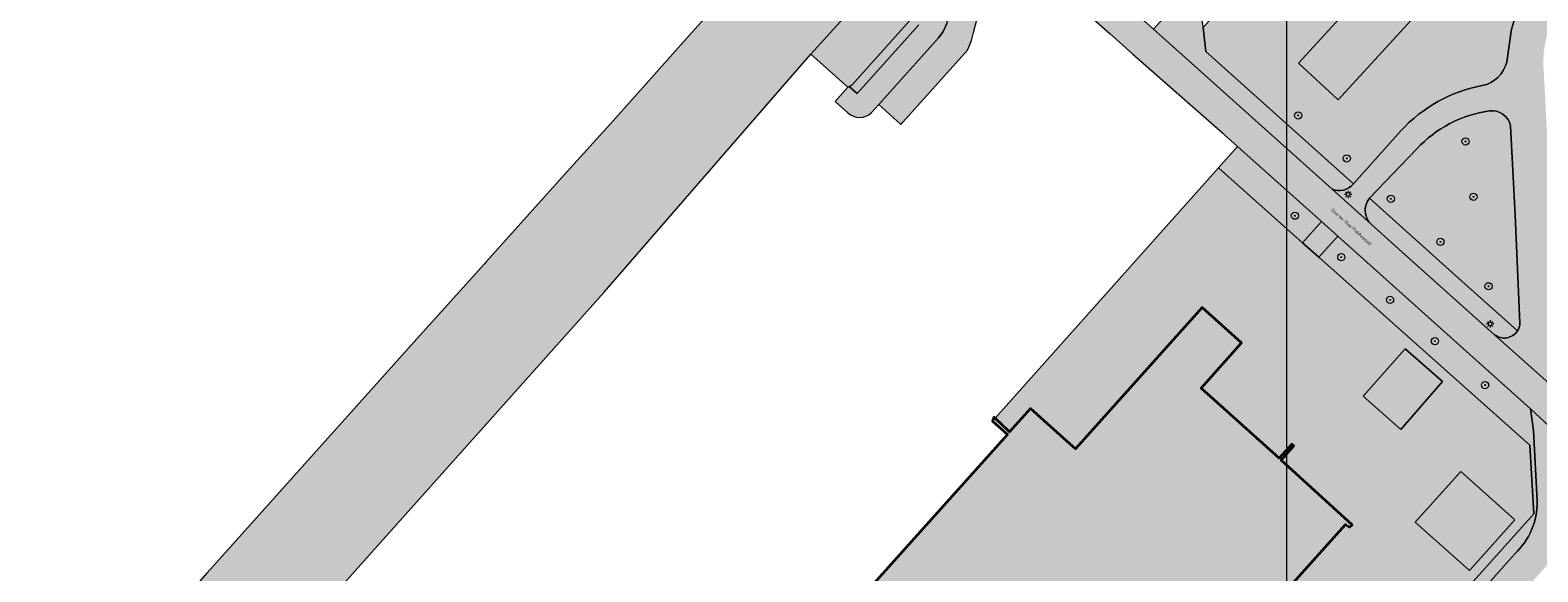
# Model space of a CAD drawing. Extents: x 101956 to 105180, y 476926 to 481317.
# Tile 579 of 649: x 103884 to 104053, y 480545 to 480605. Entities that reach past the tile are written whole.
import ezdxf
from ezdxf.enums import TextEntityAlignment as Align

# ---------------------------------------------------------------- set-up
doc = ezdxf.new("R2010")
doc.units = 0
doc.header["$LTSCALE"] = 0.5
for name, color, linetype, lineweight in [('B-WE-GR-BEPLANTING_CULTUUR_HEESTERS-GV', 90, 'Continuous', 18), ('B-WE-GR-BOOM-S', 90, 'Continuous', 25), ('B-WE-IE-TERREINAFSCHEIDING_KUNSTMATIG_HEKWERK-G', 20, 'IE-TERREINAFSCHEIDING-KUNSTMATIG', 18), ('B-WE-KL-ET_LS_OV_LICHTMAST-S', 190, 'Continuous', 25), ('B-WE-OG-BEBOUWING-GV', 7, 'Continuous', 35), ('B-WE-OG-TERREIN_CULTUURSCHEIDING-GV', 7, 'Continuous', 18), ('B-WE-OG-TERREIN_ERF-GV', 7, 'Continuous', 18), ('B-WE-OG-TOPOGRAFIE-T18', 10, 'Continuous', 18), ('B-WE-OG-WATER_KANAAL-GV', 120, 'Continuous', 18), ('B-WE-OG-WATER_SLOOT-GV', 120, 'Continuous', 18), ('B-WE-VH-VERHARDING_ASFALT-GV', 252, 'Continuous', 18), ('B-WE-VH-VERHARDING_OPEN-GV', 252, 'Continuous', 18), ('B-WE-VH-VERHARDING_TEGEL-GV', 252, 'Continuous', 18)]:
    doc.layers.add(name, color=color, linetype=linetype, lineweight=lineweight)
for name, color, linetype, lineweight, true_color in [('B-WE-GR-BEPLANTING_CULTUUR_HEESTERS-V', 7, 'Continuous', 18, 0xa5a552), ('B-WE-OG-BEBOUWING-V', 7, 'Continuous', 18, 0xdc7869), ('B-WE-OG-TERREIN_CULTUURSCHEIDING-V', 7, 'Continuous', 18, 0x28c846), ('B-WE-OG-TERREIN_ERF-V', 7, 'Continuous', 18, 0x28c846), ('B-WE-OG-WATER_KANAAL-V', 7, 'Continuous', 18, 0xafcde1), ('B-WE-OG-WATER_SLOOT-V', 7, 'Continuous', 18, 0xafcde1), ('B-WE-VH-VERHARDING_ASFALT-V', 7, 'Continuous', 18, 0xcdcdcd), ('B-WE-VH-VERHARDING_OPEN-V', 7, 'Continuous', 18, 0xd7aa8c), ('B-WE-VH-VERHARDING_TEGEL-V', 7, 'Continuous', 18, 0xcdcdcd)]:
    doc.layers.add(name, color=color, linetype=linetype, lineweight=lineweight, true_color=true_color)
doc.layers.add('X-XX-AL-HULPLIJN-G', color=7, linetype='Continuous', lineweight=18, plot=False)
doc.styles.add('NLCS-ISO-M200-T18', font='NLCS-ISO.ttf', dxfattribs={"height": 0.36})
doc.linetypes.add('IE-TERREINAFSCHEIDING-KUNSTMATIG', pattern='A,4,[82,NLCS.SHX,S=0.75,R=90,X=0,Y=0],4,-2', length=10)

# ---------------------------------------------------------------- blocks, each defined once
blk = doc.blocks.new('SKL-ET_OV_LICHTMAST-SO')
at = {"color": 0, "linetype": 'ByBlock', "lineweight": 18}
for points in [[(-1.25, 0), (-2, 0)], [(-1.41421356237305, 1.414213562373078), (-0.8838834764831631, 0.8838834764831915)], [(0, 2), (0, 1.25)], [(0.88388347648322, 0.8838834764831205), (1.414213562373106, 1.414213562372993)], [(2, 0), (1.25, 0)], [(-1.414213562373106, -1.414213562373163), (-0.8838834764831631, -0.88388347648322)], [(0, -1.25), (0, -2)], [(0.8838834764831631, -0.8838834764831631), (1.414213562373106, -1.414213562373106)]]:
    blk.add_lwpolyline(points, dxfattribs=at)
blk.add_circle((0, 0), 1, dxfattribs=at)
blk = doc.blocks.new('SGR-BOOM_01-SO')
at = {"linetype": 'ByBlock', "lineweight": 18}
h = blk.add_hatch(color=0, dxfattribs=at)
h.dxf.hatch_style = 1
edge = h.paths.add_edge_path()
edge.add_arc((0, 0), 0.25, 0, 360)
at = {"color": 0, "linetype": 'ByBlock', "lineweight": 18}
for radius in [2, 0.25]:
    blk.add_circle((0, 0), radius, dxfattribs=at)

msp = doc.modelspace()

# ---------------------------------------------------------------- hatches: boundary and pattern name
at = {"layer": 'B-WE-GR-BEPLANTING_CULTUUR_HEESTERS-V'}
msp.add_hatch(color=256, dxfattribs=at).paths.add_polyline_path([(104030.244, 480597.597), (104051.456, 480620.737), (104047.033, 480624.792), (104025.821, 480601.651)])
at = {"layer": 'B-WE-OG-BEBOUWING-V'}
msp.add_hatch(color=256, dxfattribs=at).paths.add_polyline_path([(104000, 480559.553), (103995.951, 480563.19), (103993.604, 480560.605), (103991.987, 480562.117), (103991.851, 480562.244), (103991.7, 480561.795), (103993.36, 480560.305), (103972.925, 480537.546), (103998.066, 480514.985), (104000, 480517.142), (104018.573, 480537.859), (104020.27, 480536.232), (104020.462, 480536.456), (104018.72, 480538.093), (104020.658, 480540.174), (104022.418, 480538.608), (104022.666, 480538.896), (104021.667, 480539.807), (104031.05, 480550.268), (104031.492, 480549.966), (104031.786, 480550.235), (104023.895, 480557.437), (104025.309, 480559.042), (104025.073, 480559.235), (104023.656, 480557.647), (104014.965, 480565.457), (104019.476, 480570.51), (104015.063, 480574.449), (104000.969, 480558.682)])
at = {"layer": 'B-WE-OG-TERREIN_CULTUURSCHEIDING-V'}
for points in [[(104121.451, 480759.646), (104120.323, 480760.591), (104120.481, 480759.974), (104003.373, 480629.67), (104002.504, 480628.956), (104002.162, 480628.711), (104001.81, 480628.486), (104000.059, 480627.575), (103999.463, 480627.266), (103998.671, 480626.827), (103997.917, 480626.324), (103997.279, 480625.821), (103996.679, 480625.269), (103986.047, 480613.456), (103985.548, 480612.849), (103985.134, 480612.181), (103984.925, 480611.745), (103984.752, 480611.292), (103984.348, 480610.094), (103984.145, 480609.491), (103983.717, 480608.325), (103983.12, 480607.239), (103982.766, 480606.741), (103976.011, 480599.225), (103975.707, 480599.054), (103976.598, 480598.276), (103983.479, 480605.942), (103983.834, 480606.44), (103984.43, 480607.526), (103984.858, 480608.692), (103985.062, 480609.295), (103985.465, 480610.493), (103985.638, 480610.945), (103985.847, 480611.382), (103986.262, 480612.05), (103986.76, 480612.657), (103997.392, 480624.47), (103997.993, 480625.022), (103998.631, 480625.525), (103999.384, 480626.028), (104000.176, 480626.467), (104000.772, 480626.776), (104002.523, 480627.686), (104002.875, 480627.912), (104003.218, 480628.157), (104003.778, 480628.618), (104004.228, 480629.057)], [(104019.029, 480592.396), (104016.901, 480590.013), (104026.269, 480581.667), (104028.378, 480584.018)]]:
    msp.add_hatch(color=256, dxfattribs=at).paths.add_polyline_path(points)
h = msp.add_hatch(color=256, dxfattribs=at)
edge = h.paths.add_edge_path()
edge.add_line((104194.77, 480708.177), (104185.592, 480716.103))
edge.add_line((104185.592, 480716.103), (104177.049, 480706.739))
edge.add_line((104177.049, 480706.739), (104174.823, 480704.302))
edge.add_line((104174.823, 480704.302), (104174.233, 480704.841))
edge.add_line((104174.233, 480704.841), (104176.458, 480707.278))
edge.add_line((104176.458, 480707.278), (104173.463, 480709.956))
edge.add_line((104173.463, 480709.956), (104137.47, 480670.542))
edge.add_line((104137.47, 480670.542), (104128.283, 480660.297))
edge.add_line((104128.283, 480660.297), (104100.075, 480685.592))
edge.add_line((104100.075, 480685.592), (104104.895, 480690.967))
edge.add_line((104104.895, 480690.967), (104104.58, 480691.25))
edge.add_line((104104.58, 480691.25), (104099.885, 480695.47))
edge.add_line((104099.885, 480695.47), (104101.196, 480696.927))
edge.add_line((104101.196, 480696.927), (104098.566, 480699.291))
edge.add_line((104098.566, 480699.291), (104092.126, 480691.986))
edge.add_line((104092.126, 480691.986), (104037.816, 480630.863))
edge.add_line((104037.816, 480630.863), (104038.529, 480630.208))
edge.add_line((104038.529, 480630.208), (104031.807, 480622.644))
edge.add_line((104031.807, 480622.644), (104030.953, 480623.408))
edge.add_line((104030.953, 480623.408), (104028.565, 480620.761))
edge.add_line((104028.565, 480620.761), (104028.662, 480620.671))
edge.add_line((104028.662, 480620.671), (104015.179, 480605.637))
edge.add_line((104015.179, 480605.637), (104015.494, 480602.959))
edge.add_line((104015.494, 480602.959), (104031.94, 480588.218))
edge.add_line((104031.94, 480588.218), (104037.239, 480594.135))
edge.add_arc((104049.3092593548, 480583.0793710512), 16.36820369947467, 100.54767678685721, 137.5121967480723, ccw=False)
edge.add_arc((104045.6042085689, 480602.6310065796), 3.531859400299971, 281.5770225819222, 346.1241490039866)
edge.add_line((104049.033, 480601.784), (104049.537, 480605.223))
edge.add_arc((104062.8152067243, 480602.3224220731), 13.59132539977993, 142.8091309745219, 167.6775083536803, ccw=False)
edge.add_line((104051.988, 480610.538), (104059.764, 480619.875))
edge.add_arc((104074.3559494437, 480608.7136325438), 18.37120333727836, 96.8682437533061, 142.5876622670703, ccw=False)
edge.add_line((104072.159, 480626.953), (104082.057, 480627.54))
edge.add_line((104082.057, 480627.54), (104091.159, 480627.977))
edge.add_arc((104091.2412649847, 480629.6722361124), 1.697230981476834, 267.2217782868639, 312.5046881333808)
edge.add_line((104092.388, 480628.421), (104093.881, 480629.506))
edge.add_line((104093.881, 480629.506), (104099.994, 480629.934))
edge.add_line((104099.994, 480629.934), (104105.095, 480629.943))
edge.add_line((104105.095, 480629.943), (104106.572, 480629.221))
edge.add_line((104106.572, 480629.221), (104107.407, 480628.947))
edge.add_line((104107.407, 480628.947), (104108.393, 480628.804))
edge.add_line((104108.393, 480628.804), (104117.868, 480629.283))
edge.add_arc((104118.7407896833, 480641.5815547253), 12.32948539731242, 265.9407045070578, 320.343012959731)
edge.add_line((104128.233, 480633.713), (104129.754, 480635.333))
edge.add_line((104129.754, 480635.333), (104138.158, 480644.735))
edge.add_line((104138.158, 480644.735), (104162.983, 480672.514))
edge.add_line((104162.983, 480672.514), (104181.067, 480692.702))
edge.add_line((104181.067, 480692.702), (104194.77, 480708.177))
h.paths.add_polyline_path([(104081.168, 480654.164), (104076.601, 480658.056), (104097.01, 480682), (104101.576, 480678.108)], flags=16)
h.paths.add_polyline_path([(104057.777, 480628.028), (104053.3, 480632.023), (104071.941, 480652.914), (104076.418, 480648.919)], flags=16)
h.paths.add_polyline_path([(104030.244, 480597.597), (104025.821, 480601.651), (104047.033, 480624.792), (104051.456, 480620.737)], flags=16)
h.paths.add_polyline_path([(104179.439, 480696.418), (104169.493, 480685.275), (104148.956, 480662.266), (104122.012, 480632.535), (104114.386, 480633.626), (104145.793, 480668.451), (104164.611, 480689.628), (104174.532, 480700.793), (104186.768, 480714.564), (104191.523, 480709.956)], flags=16)
h.paths.add_polyline_path([(104085.411, 480655.688), (104095.833, 480667.765), (104119.385, 480647.731), (104109.054, 480635.657)], flags=16)
h = msp.add_hatch(color=256, dxfattribs=at)
edge = h.paths.add_edge_path()
edge.add_line((104049.962, 480584.717), (104049.452, 480594.687))
edge.add_arc((104047.3802583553, 480594.2604524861), 2.115196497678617, 11.63396482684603, 97.61394016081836)
edge.add_arc((104049.0824508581, 480582.7090085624), 13.79122118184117, 98.26474504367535, 136.8612302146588)
edge.add_line((104039.019, 480592.139), (104033.743, 480586.609))
edge.add_line((104033.743, 480586.609), (104043, 480578.308))
edge.add_line((104043, 480578.308), (104050.227, 480571.836))
edge.add_arc((104048.7937589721, 480572.7917716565), 1.722695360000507, 326.3022492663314, 357.6455159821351)
edge.add_line((104050.515, 480572.721), (104049.962, 480584.717))
h = msp.add_hatch(color=256, dxfattribs=at)
edge = h.paths.add_edge_path()
edge.add_line((104030.202, 480582.384), (104028.097, 480580.039))
edge.add_line((104028.097, 480580.039), (104051.602, 480559.099))
edge.add_line((104051.602, 480559.099), (104052.047, 480551.466))
edge.add_line((104052.047, 480551.466), (104032.141, 480529.233))
edge.add_line((104032.141, 480529.233), (104033.266, 480528.234))
edge.add_line((104033.266, 480528.234), (104049.936, 480547.006))
edge.add_arc((104044.6852711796, 480552.6838017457), 7.733536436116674, 312.7620933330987, 361.2388253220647)
edge.add_line((104052.417, 480552.851), (104052.015, 480560.738))
edge.add_line((104052.015, 480560.738), (104051.674, 480563.142))
edge.add_line((104051.674, 480563.142), (104030.202, 480582.384))
at = {"layer": 'B-WE-OG-TERREIN_ERF-V'}
h = msp.add_hatch(color=256, dxfattribs=at)
h.paths.add_polyline_path([(104028.097, 480580.039), (104026.269, 480581.667), (104016.901, 480590.013), (103991.987, 480562.117), (103993.604, 480560.605), (103995.951, 480563.19), (104000, 480559.553), (104000.969, 480558.682), (104015.063, 480574.449), (104019.476, 480570.51), (104014.965, 480565.457), (104023.656, 480557.647), (104025.073, 480559.235), (104025.309, 480559.042), (104023.895, 480557.437), (104031.786, 480550.235), (104031.492, 480549.966), (104031.05, 480550.268), (104021.667, 480539.807), (104022.666, 480538.896), (104022.418, 480538.608), (104020.658, 480540.174), (104018.72, 480538.093), (104020.462, 480536.456), (104020.27, 480536.232), (104018.573, 480537.859), (104000, 480517.142), (103998.066, 480514.985), (103985.096, 480500.517), (103986.841, 480498.966), (103986.632, 480498.751), (103984.885, 480500.296), (103970.452, 480484.194), (103969.859, 480483.533), (103974.715, 480479.213), (103977.022, 480477.155), (103977.702, 480476.552), (103981.462, 480480.691), (103989.595, 480488.255), (103988.899, 480488.824), (103990.74, 480491.01), (103992.671, 480492.98), (104018.844, 480522.283), (104019.78, 480521.489), (104024.419, 480526.6), (104023.656, 480527.199), (104026.836, 480530.8), (104028.414, 480532.586), (104032.141, 480529.233), (104052.047, 480551.466), (104051.602, 480559.099)])
h.paths.add_polyline_path([(104034.894, 480535.37), (104031.662, 480538.311), (104035.054, 480542.084), (104038.287, 480539.142)], flags=16)
h.paths.add_polyline_path([(104038.81, 480550.511), (104043.93, 480556.171), (104049.958, 480550.788), (104044.894, 480545.13)], flags=16)
h.paths.add_polyline_path([(104037.215, 480560.867), (104033.034, 480564.584), (104037.73, 480569.851), (104041.889, 480566.193)], flags=16)
for points in [[(104037.215, 480560.867), (104041.889, 480566.193), (104037.73, 480569.851), (104033.034, 480564.584)], [(104038.81, 480550.511), (104044.894, 480545.13), (104049.958, 480550.788), (104043.93, 480556.171)]]:
    msp.add_hatch(color=256, dxfattribs=at).paths.add_polyline_path(points)
at = {"layer": 'B-WE-OG-WATER_KANAAL-V'}
msp.add_hatch(color=256, dxfattribs=at).paths.add_polyline_path([(103719.627, 480321.439), (103724.662, 480327.062), (103801.307, 480412.403), (103804.303, 480415.798), (103840.393, 480456.012), (103845.406, 480461.606), (103878.36, 480498.39), (103914.087, 480537.8), (103948.375, 480576.158), (103966.51, 480596.981), (103971.452, 480602.675), (104025.417, 480662.156), (104069.158, 480710.887), (104063.756, 480714.783), (104059.071, 480717.424), (104057.651, 480715.843), (104036.465, 480692.26), (103962.895, 480610.365), (103957.862, 480604.762), (103949.41, 480595.235), (103944.319, 480589.647), (103935.193, 480579.482), (103935.04, 480579.311), (103927.172, 480570.599), (103904.157, 480544.938), (103904.069, 480544.84), (103837.243, 480468.82), (103832.6, 480462.988), (103816.625, 480445.811), (103800.635, 480426.687), (103799.795, 480425.533), (103796.379, 480422.917), (103793.205, 480419.672), (103788.475, 480416.561), (103782.421, 480408.983), (103782.389, 480408.947), (103720.258, 480338.888), (103715.129, 480335.6), (103710.114, 480329.939), (103709.588, 480327.433), (103596.369, 480200.869), (103593.441, 480203.479), (103588.194, 480199.459), (103583.693, 480196.311), (103587.984, 480192.424), (103581.43, 480185.136), (103582.484, 480184.144), (103545.404, 480142.784), (103543.981, 480141.112), (103539.089, 480135.366), (103536.903, 480132.798), (103502.403, 480094.318), (103501.378, 480095.231), (103497.423, 480090.798), (103488.751, 480081.043), (103489.019, 480080.802), (103489.61, 480080.27), (103468.86, 480057.12), (103468.098, 480057.811), (103462.109, 480051.074), (103459.36, 480053.423), (103454.255, 480047.682), (103450.828, 480043.746), (103452.456, 480042.255), (103433.108, 480018.161), (103427.688, 480012.901), (103415.978, 480000), (103393.944, 479975.725), (103392.91, 479974.557), (103389.023, 479970.132), (103317.191, 479890.003), (103297.064, 479867.551), (103309.689, 479863.007), (103310.069, 479863.689), (103340.15, 479897.605), (103370.313, 479931.271), (103395.372, 479959.689), (103431.577, 480000), (103436.26, 480005.214), (103441.282, 480010.835), (103546.554, 480128.682), (103551.576, 480134.303)])
at = {"layer": 'B-WE-OG-WATER_SLOOT-V'}
msp.add_hatch(color=256, dxfattribs=at).paths.add_polyline_path([(104120.481, 480759.974), (104120.323, 480760.591), (104116.796, 480763.746), (104070.447, 480712.323), (104069.158, 480710.887), (104025.417, 480662.156), (103971.452, 480602.675), (103975.569, 480598.976), (103975.707, 480599.054), (103976.011, 480599.225), (103982.766, 480606.741), (103983.12, 480607.239), (103983.717, 480608.325), (103984.145, 480609.491), (103984.348, 480610.094), (103984.752, 480611.292), (103984.925, 480611.745), (103985.134, 480612.181), (103985.548, 480612.849), (103986.047, 480613.456), (103996.679, 480625.269), (103997.279, 480625.821), (103997.917, 480626.324), (103998.671, 480626.827), (103999.463, 480627.266), (104000.059, 480627.575), (104001.81, 480628.486), (104002.162, 480628.711), (104002.504, 480628.956), (104003.373, 480629.67)])
at = {"layer": 'B-WE-VH-VERHARDING_ASFALT-V'}
for points in [[(104082.603, 480707.5), (104099.395, 480726.206), (104120.51, 480749.718), (104121.624, 480750.958), (104125.414, 480755.179), (104129.376, 480759.742), (104128.191, 480763.303), (104123.38, 480757.921), (104122.84, 480757.316), (104005.295, 480626.351), (104004.728, 480625.933), (104004.053, 480625.572), (104003.334, 480625.32), (104002.044, 480624.911), (104001.443, 480624.684), (104000.869, 480624.395), (104000.047, 480623.835), (103999.326, 480623.149), (103988.34, 480610.954), (103987.976, 480610.473), (103987.664, 480609.956), (103987.261, 480609.01), (103987.031, 480608.003), (103986.857, 480607.246), (103986.77, 480606.653), (103986.606, 480606.067), (103986.198, 480605.203), (103985.66, 480604.475), (103979.009, 480597.065), (103981.483, 480594.838), (103981.744, 480595.144), (103988.9, 480603.116), (103989.352, 480604.173), (103989.595, 480605.097), (103990.03, 480606.801), (103990.211, 480607.435), (103990.467, 480608.044), (103990.845, 480608.697), (103991.308, 480609.292), (103993.893, 480612.173), (103994.354, 480612.588), (103994.924, 480612.842), (103995.918, 480612.853), (103996.794, 480612.383), (103997.028, 480612.171), (103999.263, 480614.66), (103998.574, 480615.484), (103998.354, 480616.23), (103998.448, 480617), (103998.841, 480617.668), (104001.262, 480620.354), (104001.486, 480620.602), (104001.901, 480620.996), (104002.354, 480621.343), (104003.073, 480621.757), (104003.851, 480622.056), (104004.35, 480622.165), (104005.103, 480622.371), (104005.828, 480622.66), (104006.795, 480623.21), (104007.309, 480623.623)], [(104029.535, 480587.651), (104009.645, 480605.459), (104007.226, 480607.625), (104004.139, 480610.389), (104001.693, 480612.531), (103999.263, 480614.66), (103997.028, 480612.171), (103999.355, 480609.925), (104001.696, 480607.666), (104004.808, 480604.93), (104007.323, 480602.718), (104017.359, 480593.893), (104017.578, 480593.696), (104019.029, 480592.396), (104028.378, 480584.018), (104030.202, 480582.384), (104051.674, 480563.142), (104056.864, 480558.353), (104056.872, 480558.346), (104060.794, 480555.166), (104062.857, 480557.838), (104055.099, 480564.778), (104047.683, 480571.411), (104037.349, 480580.655), (104033.905, 480583.741)]]:
    msp.add_hatch(color=256, dxfattribs=at).paths.add_polyline_path(points)
h = msp.add_hatch(color=256, dxfattribs=at)
edge = h.paths.add_edge_path()
edge.add_line((104197.673, 480705.583), (104194.77, 480708.177))
edge.add_line((104194.77, 480708.177), (104181.067, 480692.702))
edge.add_line((104181.067, 480692.702), (104162.983, 480672.514))
edge.add_line((104162.983, 480672.514), (104138.158, 480644.735))
edge.add_line((104138.158, 480644.735), (104129.754, 480635.333))
edge.add_line((104129.754, 480635.333), (104128.233, 480633.713))
edge.add_arc((104118.7407896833, 480641.5815547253), 12.32948539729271, 265.9407045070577, 320.343012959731, ccw=False)
edge.add_line((104117.868, 480629.283), (104108.393, 480628.804))
edge.add_line((104108.393, 480628.804), (104107.407, 480628.947))
edge.add_line((104107.407, 480628.947), (104106.572, 480629.221))
edge.add_line((104106.572, 480629.221), (104105.095, 480629.943))
edge.add_line((104105.095, 480629.943), (104099.994, 480629.934))
edge.add_line((104099.994, 480629.934), (104093.881, 480629.506))
edge.add_line((104093.881, 480629.506), (104092.388, 480628.421))
edge.add_arc((104091.2412649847, 480629.6722361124), 1.697230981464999, 267.22177828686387, 312.5046881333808, ccw=False)
edge.add_line((104091.159, 480627.977), (104082.057, 480627.54))
edge.add_line((104082.057, 480627.54), (104072.159, 480626.953))
edge.add_arc((104074.3559494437, 480608.7136325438), 18.37120333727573, 96.86824375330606, 142.5876622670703)
edge.add_line((104059.764, 480619.875), (104051.988, 480610.538))
edge.add_arc((104062.8152067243, 480602.3224220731), 13.59132539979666, 142.8091309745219, 167.6775083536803)
edge.add_line((104049.537, 480605.223), (104049.033, 480601.784))
edge.add_arc((104045.6042085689, 480602.6310065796), 3.531859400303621, 281.57702258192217, 346.12414900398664, ccw=False)
edge.add_arc((104049.3092593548, 480583.0793710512), 16.36820369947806, 100.5476767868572, 137.5121967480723)
edge.add_line((104037.239, 480594.135), (104031.94, 480588.218))
edge.add_arc((104030.3838358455, 480589.4346098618), 1.975294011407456, 244.5498064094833, 321.9816873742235, ccw=False)
edge.add_line((104029.535, 480587.651), (104033.905, 480583.741))
edge.add_arc((104035.3437112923, 480585.2608414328), 2.092799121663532, 139.8950892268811, 226.5707849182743, ccw=False)
edge.add_line((104033.743, 480586.609), (104039.019, 480592.139))
edge.add_arc((104049.0824508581, 480582.7090085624), 13.79122118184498, 98.26474504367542, 136.8612302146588, ccw=False)
edge.add_arc((104047.3802583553, 480594.2604524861), 2.115196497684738, 11.633964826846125, 97.61394016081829, ccw=False)
edge.add_line((104049.452, 480594.687), (104049.962, 480584.717))
edge.add_line((104049.962, 480584.717), (104050.515, 480572.721))
edge.add_arc((104048.7937589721, 480572.7917716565), 1.72269535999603, 326.3022492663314, 357.6455159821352, ccw=False)
edge.add_arc((104048.758629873, 480572.7989484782), 1.755955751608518, 232.2250945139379, 326.74337355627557, ccw=False)
edge.add_line((104047.683, 480571.411), (104055.099, 480564.778))
edge.add_arc((104056.8231834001, 480565.8763729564), 2.044316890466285, 182.617861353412, 212.4987469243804, ccw=False)
edge.add_line((104054.781, 480565.783), (104054.698, 480567.831))
edge.add_line((104054.698, 480567.831), (104053.981, 480585.441))
edge.add_line((104053.981, 480585.441), (104053.166, 480600.735))
edge.add_arc((104064.8580420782, 480601.7255304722), 11.7339251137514, 136.7527912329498, 184.8424407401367, ccw=False)
edge.add_line((104056.311, 480609.765), (104060.088, 480614.235))
edge.add_line((104060.088, 480614.235), (104065.489, 480619.991))
edge.add_arc((104075.0829425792, 480607.681322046), 15.60679036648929, 85.36165958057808, 127.93221270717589, ccw=False)
edge.add_line((104076.345, 480623.237), (104092.091, 480624.055))
edge.add_line((104092.091, 480624.055), (104121.305, 480625.486))
edge.add_arc((104120.8326973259, 480637.1872658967), 11.71079388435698, 272.311396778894, 320.2695489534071)
edge.add_line((104129.839, 480629.702), (104132.131, 480632.2))
edge.add_line((104132.131, 480632.2), (104161.45, 480664.942))
edge.add_line((104161.45, 480664.942), (104197.673, 480705.583))
h = msp.add_hatch(color=256, dxfattribs=at)
edge = h.paths.add_edge_path()
edge.add_line((103902.246, 480376.673), (103933.954, 480412.323))
edge.add_line((103933.954, 480412.323), (104000.382, 480486.275))
edge.add_line((104000.382, 480486.275), (104037.041, 480527.171))
edge.add_line((104037.041, 480527.171), (104053.412, 480545.594))
edge.add_arc((104046.1747168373, 480551.9107799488), 9.606246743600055, 318.8851883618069, 361.1584906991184)
edge.add_line((104055.779, 480552.105), (104055.518, 480557.622))
edge.add_arc((104056.3178631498, 480557.7539051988), 0.8106664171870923, 47.64759282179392, 189.3643488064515, ccw=False)
edge.add_line((104056.864, 480558.353), (104051.674, 480563.142))
edge.add_line((104051.674, 480563.142), (104052.015, 480560.738))
edge.add_line((104052.015, 480560.738), (104052.417, 480552.851))
edge.add_arc((104044.6852711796, 480552.6838017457), 7.733536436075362, -47.237906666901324, 1.238825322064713, ccw=False)
edge.add_line((104049.936, 480547.006), (104033.266, 480528.234))
edge.add_line((104033.266, 480528.234), (104011.429, 480503.894))
edge.add_line((104011.429, 480503.894), (103997.633, 480488.505))
edge.add_line((103997.633, 480488.505), (103975.704, 480464.262))
edge.add_line((103975.704, 480464.262), (103975.74, 480464.104))
edge.add_line((103975.74, 480464.104), (103963.221, 480450.26))
edge.add_line((103963.221, 480450.26), (103960.154, 480449.418))
edge.add_line((103960.154, 480449.418), (103952.391, 480440.531))
edge.add_line((103952.391, 480440.531), (103951.936, 480437.646))
edge.add_line((103951.936, 480437.646), (103930.972, 480414.253))
edge.add_line((103930.972, 480414.253), (103900.919, 480380.787))
edge.add_arc((103895.2226592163, 480385.6247551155), 7.473431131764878, 279.6467030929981, 319.6596153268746, ccw=False)
edge.add_line((103896.475, 480378.257), (103890.48, 480377.618))
edge.add_arc((103890.9236789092, 480368.088507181), 9.539815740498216, 92.66568064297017, 133.2678087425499)
edge.add_line((103884.385, 480375.035), (103880.284, 480370.369))
edge.add_line((103880.284, 480370.369), (103879.529, 480369.766))
edge.add_arc((103878.2576779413, 480372.1309459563), 2.685000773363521, 234.7227502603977, 298.2611047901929, ccw=False)
edge.add_arc((103916.367594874, 480402.8131775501), 51.51382664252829, 219.6549163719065, 229.4516541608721)
edge.add_arc((103885.1017379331, 480365.690649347), 3.003928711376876, 156.2598289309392, 222.2733855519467, ccw=False)
edge.add_line((103882.352, 480366.9), (103882.777, 480367.594))
edge.add_line((103882.777, 480367.594), (103886.435, 480371.67))
edge.add_arc((103891.8419484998, 480366.397816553), 7.551887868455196, 93.05100399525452, 135.7230043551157, ccw=False)
edge.add_line((103891.44, 480373.939), (103897.034, 480374.374))
edge.add_arc((103896.6616415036, 480382.2756550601), 7.910423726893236, 272.6980168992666, 314.9062917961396)
at = {"layer": 'B-WE-VH-VERHARDING_OPEN-V'}
msp.add_hatch(color=256, dxfattribs=at).paths.add_polyline_path([(104030.202, 480582.384), (104028.378, 480584.018), (104026.269, 480581.667), (104028.097, 480580.039)])
at = {"layer": 'B-WE-VH-VERHARDING_TEGEL-V'}
h = msp.add_hatch(color=256, dxfattribs=at)
edge = h.paths.add_edge_path()
edge.add_line((104122.84, 480757.316), (104123.38, 480757.921))
edge.add_line((104123.38, 480757.921), (104121.451, 480759.646))
edge.add_line((104121.451, 480759.646), (104004.228, 480629.057))
edge.add_line((104004.228, 480629.057), (104003.778, 480628.618))
edge.add_line((104003.778, 480628.618), (104003.218, 480628.157))
edge.add_line((104003.218, 480628.157), (104002.875, 480627.912))
edge.add_line((104002.875, 480627.912), (104002.523, 480627.686))
edge.add_line((104002.523, 480627.686), (104000.772, 480626.776))
edge.add_line((104000.772, 480626.776), (104000.176, 480626.467))
edge.add_line((104000.176, 480626.467), (103999.384, 480626.028))
edge.add_line((103999.384, 480626.028), (103998.631, 480625.525))
edge.add_line((103998.631, 480625.525), (103997.993, 480625.022))
edge.add_line((103997.993, 480625.022), (103997.392, 480624.47))
edge.add_line((103997.392, 480624.47), (103986.76, 480612.657))
edge.add_line((103986.76, 480612.657), (103986.262, 480612.05))
edge.add_line((103986.262, 480612.05), (103985.847, 480611.382))
edge.add_line((103985.847, 480611.382), (103985.638, 480610.945))
edge.add_line((103985.638, 480610.945), (103985.465, 480610.493))
edge.add_line((103985.465, 480610.493), (103985.062, 480609.295))
edge.add_line((103985.062, 480609.295), (103984.858, 480608.692))
edge.add_line((103984.858, 480608.692), (103984.43, 480607.526))
edge.add_line((103984.43, 480607.526), (103983.834, 480606.44))
edge.add_line((103983.834, 480606.44), (103983.479, 480605.942))
edge.add_line((103983.479, 480605.942), (103976.598, 480598.276))
edge.add_line((103976.598, 480598.276), (103975.707, 480599.054))
edge.add_line((103975.707, 480599.054), (103975.569, 480598.976))
edge.add_line((103975.569, 480598.976), (103974.143, 480597.404))
edge.add_line((103974.143, 480597.404), (103975.568, 480596.149))
edge.add_arc((103976.8768971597, 480597.4910518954), 1.874650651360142, 225.7165461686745, 314.936266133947)
edge.add_line((103978.201, 480596.164), (103979.009, 480597.065))
edge.add_line((103979.009, 480597.065), (103985.66, 480604.475))
edge.add_line((103985.66, 480604.475), (103986.198, 480605.203))
edge.add_line((103986.198, 480605.203), (103986.606, 480606.067))
edge.add_line((103986.606, 480606.067), (103986.77, 480606.653))
edge.add_line((103986.77, 480606.653), (103986.857, 480607.246))
edge.add_line((103986.857, 480607.246), (103987.031, 480608.003))
edge.add_line((103987.031, 480608.003), (103987.261, 480609.01))
edge.add_line((103987.261, 480609.01), (103987.664, 480609.956))
edge.add_line((103987.664, 480609.956), (103987.976, 480610.473))
edge.add_line((103987.976, 480610.473), (103988.34, 480610.954))
edge.add_line((103988.34, 480610.954), (103999.326, 480623.149))
edge.add_line((103999.326, 480623.149), (104000.047, 480623.835))
edge.add_line((104000.047, 480623.835), (104000.869, 480624.395))
edge.add_line((104000.869, 480624.395), (104001.443, 480624.684))
edge.add_line((104001.443, 480624.684), (104002.044, 480624.911))
edge.add_line((104002.044, 480624.911), (104003.334, 480625.32))
edge.add_line((104003.334, 480625.32), (104004.053, 480625.572))
edge.add_line((104004.053, 480625.572), (104004.728, 480625.933))
edge.add_line((104004.728, 480625.933), (104005.295, 480626.351))
edge.add_line((104005.295, 480626.351), (104122.84, 480757.316))
h = msp.add_hatch(color=256, dxfattribs=at)
edge = h.paths.add_edge_path()
edge.add_line((104015.179, 480605.637), (104014.859, 480608.35))
edge.add_line((104014.859, 480608.35), (104013.41, 480609.655))
edge.add_line((104013.41, 480609.655), (104009.645, 480605.459))
edge.add_line((104009.645, 480605.459), (104029.535, 480587.651))
edge.add_arc((104030.3838358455, 480589.4346098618), 1.975294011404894, 244.5498064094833, 321.9816873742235)
edge.add_line((104031.94, 480588.218), (104015.494, 480602.959))
edge.add_line((104015.494, 480602.959), (104015.179, 480605.637))
h = msp.add_hatch(color=256, dxfattribs=at)
edge = h.paths.add_edge_path()
edge.add_line((104043, 480578.308), (104033.743, 480586.609))
edge.add_arc((104035.3437112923, 480585.2608414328), 2.09279912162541, 139.8950892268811, 226.5707849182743)
edge.add_line((104033.905, 480583.741), (104037.349, 480580.655))
edge.add_line((104037.349, 480580.655), (104047.683, 480571.411))
edge.add_arc((104048.758629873, 480572.7989484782), 1.755955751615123, 232.2250945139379, 326.7433735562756)
edge.add_line((104050.227, 480571.836), (104043, 480578.308))

# ---------------------------------------------------------------- linework, layer by layer
at = {"layer": 'B-WE-GR-BEPLANTING_CULTUUR_HEESTERS-GV', "flags": 128}
msp.add_lwpolyline([(104030.244, 480597.597), (104051.456, 480620.737), (104047.033, 480624.792), (104025.821, 480601.651)], close=True, dxfattribs=at)
at = {"layer": 'B-WE-IE-TERREINAFSCHEIDING_KUNSTMATIG_HEKWERK-G', "flags": 128}
msp.add_lwpolyline([(104028.183, 480532.477), (104028.677, 480532.988), (104032.141, 480529.233), (104052.047, 480551.466), (104051.602, 480559.099), (104028.097, 480580.039)], dxfattribs=at)
at = {"layer": 'B-WE-OG-BEBOUWING-GV', "flags": 128}
msp.add_lwpolyline([(104021.667, 480539.807), (104031.05, 480550.268), (104031.492, 480549.966), (104031.786, 480550.235), (104023.895, 480557.437), (104025.309, 480559.042), (104025.073, 480559.235), (104023.656, 480557.647), (104014.965, 480565.457), (104019.476, 480570.51), (104015.063, 480574.449), (104000.969, 480558.682), (104000, 480559.553), (103995.951, 480563.19), (103993.604, 480560.605), (103991.987, 480562.117), (103991.851, 480562.244), (103991.7, 480561.795), (103993.36, 480560.305), (103972.925, 480537.546)], dxfattribs=at)
at = {"layer": 'B-WE-OG-TERREIN_CULTUURSCHEIDING-GV', "flags": 128}
for points in [[(104092.126, 480691.986), (104037.816, 480630.863), (104038.529, 480630.208), (104031.807, 480622.644), (104030.953, 480623.408), (104028.565, 480620.761), (104028.662, 480620.671), (104015.179, 480605.637), (104015.494, 480602.959), (104031.94, 480588.218), (104037.239, 480594.135)], [(103982.766, 480606.741), (103976.011, 480599.225), (103975.707, 480599.054), (103976.598, 480598.276), (103983.479, 480605.942)], [(104049.033, 480601.784), (104049.537, 480605.223)], [(104049.962, 480584.717), (104049.452, 480594.687)], [(104039.019, 480592.139), (104033.743, 480586.609), (104043, 480578.308), (104050.227, 480571.836)], [(104050.515, 480572.721), (104049.962, 480584.717)], [(104030.202, 480582.384), (104028.097, 480580.039), (104051.602, 480559.099), (104052.047, 480551.466), (104032.141, 480529.233), (104033.266, 480528.234), (104049.936, 480547.006)], [(104052.417, 480552.851), (104052.015, 480560.738), (104051.674, 480563.142), (104030.202, 480582.384)]]:
    msp.add_lwpolyline(points, dxfattribs=at)
for points in [[(104030.244, 480597.597), (104025.821, 480601.651), (104047.033, 480624.792), (104051.456, 480620.737)], [(104019.029, 480592.396), (104016.901, 480590.013), (104026.269, 480581.667), (104028.378, 480584.018)]]:
    msp.add_lwpolyline(points, close=True, dxfattribs=at)
at = {"layer": 'B-WE-OG-TERREIN_CULTUURSCHEIDING-GV'}
for points in [[(104049.537, 480605.223, -0.108936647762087), (104051.988, 480610.538)], [(104046.313, 480599.171, 0.2893307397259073), (104049.033, 480601.784)], [(104037.239, 480594.135, -0.1627014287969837), (104046.313, 480599.171)], [(104047.1, 480596.357, 0.1700193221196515), (104039.019, 480592.139)], [(104049.452, 480594.687, 0.3938095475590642), (104047.1, 480596.357)], [(104050.227, 480571.836, 0.1376198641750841), (104050.515, 480572.721)], [(104049.936, 480547.006, 0.2147316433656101), (104052.417, 480552.851)]]:
    msp.add_lwpolyline(points, format="xyb", dxfattribs=at)
at = {"layer": 'B-WE-OG-TERREIN_ERF-GV', "flags": 128}
msp.add_lwpolyline([(104032.141, 480529.233), (104052.047, 480551.466), (104051.602, 480559.099), (104028.097, 480580.039), (104026.269, 480581.667), (104016.901, 480590.013), (103991.987, 480562.117), (103993.604, 480560.605), (103995.951, 480563.19), (104000, 480559.553), (104000.969, 480558.682), (104015.063, 480574.449), (104019.476, 480570.51), (104014.965, 480565.457), (104023.656, 480557.647), (104025.073, 480559.235), (104025.309, 480559.042), (104023.895, 480557.437), (104031.786, 480550.235), (104031.492, 480549.966), (104031.05, 480550.268), (104021.667, 480539.807)], dxfattribs=at)
for points in [[(104037.215, 480560.867), (104033.034, 480564.584), (104037.73, 480569.851), (104041.889, 480566.193)], [(104037.215, 480560.867), (104041.889, 480566.193), (104037.73, 480569.851), (104033.034, 480564.584)], [(104038.81, 480550.511), (104043.93, 480556.171), (104049.958, 480550.788), (104044.894, 480545.13)], [(104038.81, 480550.511), (104044.894, 480545.13), (104049.958, 480550.788), (104043.93, 480556.171)]]:
    msp.add_lwpolyline(points, close=True, dxfattribs=at)
at = {"layer": 'B-WE-OG-WATER_KANAAL-GV', "flags": 128}
msp.add_lwpolyline([(103878.36, 480498.39), (103914.087, 480537.8), (103948.375, 480576.158), (103966.51, 480596.981), (103971.452, 480602.675), (104025.417, 480662.156), (104069.158, 480710.887), (104063.756, 480714.783), (104059.071, 480717.424), (104057.651, 480715.843), (104036.465, 480692.26), (103962.895, 480610.365), (103957.862, 480604.762), (103949.41, 480595.235), (103944.319, 480589.647), (103935.193, 480579.482), (103935.04, 480579.311), (103927.172, 480570.599), (103904.157, 480544.938), (103904.069, 480544.84), (103837.243, 480468.82)], dxfattribs=at)
at = {"layer": 'B-WE-OG-WATER_SLOOT-GV', "flags": 128}
msp.add_lwpolyline([(104025.417, 480662.156), (103971.452, 480602.675), (103975.569, 480598.976), (103975.707, 480599.054), (103976.011, 480599.225), (103982.766, 480606.741)], dxfattribs=at)
at = {"layer": 'B-WE-VH-VERHARDING_ASFALT-GV', "flags": 128}
for points in [[(104055.099, 480564.778), (104047.683, 480571.411), (104037.349, 480580.655), (104033.905, 480583.741), (104029.535, 480587.651), (104009.645, 480605.459), (104007.226, 480607.625), (104004.139, 480610.389), (104001.693, 480612.531), (103999.263, 480614.66), (103997.028, 480612.171), (103999.355, 480609.925), (104001.696, 480607.666), (104004.808, 480604.93), (104007.323, 480602.718), (104017.359, 480593.893), (104017.578, 480593.696), (104019.029, 480592.396), (104028.378, 480584.018), (104030.202, 480582.384), (104051.674, 480563.142), (104056.864, 480558.353)], [(103986.606, 480606.067), (103986.198, 480605.203), (103985.66, 480604.475), (103979.009, 480597.065), (103981.483, 480594.838), (103981.744, 480595.144), (103988.9, 480603.116), (103989.352, 480604.173), (103989.595, 480605.097), (103990.03, 480606.801)], [(104049.537, 480605.223), (104049.033, 480601.784)], [(104037.239, 480594.135), (104031.94, 480588.218)], [(104049.452, 480594.687), (104049.962, 480584.717), (104050.515, 480572.721)], [(104033.743, 480586.609), (104039.019, 480592.139)], [(104029.535, 480587.651), (104033.905, 480583.741)], [(104047.683, 480571.411), (104055.099, 480564.778)], [(104056.864, 480558.353), (104051.674, 480563.142), (104052.015, 480560.738), (104052.417, 480552.851)], [(104049.936, 480547.006), (104033.266, 480528.234), (104011.429, 480503.894), (103997.633, 480488.505), (103975.704, 480464.262), (103975.74, 480464.104), (103963.221, 480450.26), (103960.154, 480449.418), (103952.391, 480440.531), (103951.936, 480437.646), (103930.972, 480414.253), (103900.919, 480380.787)]]:
    msp.add_lwpolyline(points, dxfattribs=at)
at = {"layer": 'B-WE-VH-VERHARDING_ASFALT-GV'}
for points in [[(104051.988, 480610.538, 0.108936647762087), (104049.537, 480605.223)], [(104049.033, 480601.784, -0.2893307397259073), (104046.313, 480599.171)], [(104046.313, 480599.171, 0.1627014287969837), (104037.239, 480594.135)], [(104039.019, 480592.139, -0.1700193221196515), (104047.1, 480596.357)], [(104047.1, 480596.357, -0.3938095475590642), (104049.452, 480594.687)], [(104031.94, 480588.218, -0.351331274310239), (104029.535, 480587.651)], [(104033.905, 480583.741, -0.397320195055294), (104033.743, 480586.609)], [(104050.515, 480572.721, -0.1376198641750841), (104050.227, 480571.836)], [(104050.227, 480571.836, -0.4375039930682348), (104047.683, 480571.411)], [(104052.417, 480552.851, -0.2147316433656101), (104049.936, 480547.006)]]:
    msp.add_lwpolyline(points, format="xyb", dxfattribs=at)
at = {"layer": 'B-WE-VH-VERHARDING_OPEN-GV', "flags": 128}
msp.add_lwpolyline([(104030.202, 480582.384), (104028.378, 480584.018), (104026.269, 480581.667), (104028.097, 480580.039)], close=True, dxfattribs=at)
at = {"layer": 'B-WE-VH-VERHARDING_TEGEL-GV', "flags": 128}
for points in [[(103978.201, 480596.164), (103979.009, 480597.065), (103985.66, 480604.475), (103986.198, 480605.203), (103986.606, 480606.067), (103986.77, 480606.653), (103986.857, 480607.246), (103987.031, 480608.003), (103987.261, 480609.01), (103987.664, 480609.956), (103987.976, 480610.473), (103988.34, 480610.954), (103999.326, 480623.149), (104000.047, 480623.835), (104000.869, 480624.395), (104001.443, 480624.684), (104002.044, 480624.911), (104003.334, 480625.32), (104004.053, 480625.572), (104004.728, 480625.933), (104005.295, 480626.351), (104122.84, 480757.316)], [(104015.179, 480605.637), (104014.859, 480608.35), (104013.41, 480609.655), (104009.645, 480605.459), (104029.535, 480587.651)], [(103983.479, 480605.942), (103976.598, 480598.276), (103975.707, 480599.054), (103975.569, 480598.976), (103974.143, 480597.404), (103975.568, 480596.149)], [(104031.94, 480588.218), (104015.494, 480602.959), (104015.179, 480605.637)], [(104043, 480578.308), (104033.743, 480586.609)], [(104033.905, 480583.741), (104037.349, 480580.655), (104047.683, 480571.411)], [(104050.227, 480571.836), (104043, 480578.308)]]:
    msp.add_lwpolyline(points, dxfattribs=at)
at = {"layer": 'B-WE-VH-VERHARDING_TEGEL-GV'}
for points in [[(103975.568, 480596.149, 0.410230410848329), (103978.201, 480596.164)], [(104029.535, 480587.651, 0.3513312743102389), (104031.94, 480588.218)], [(104033.743, 480586.609, 0.397320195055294), (104033.905, 480583.741)], [(104047.683, 480571.411, 0.4375039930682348), (104050.227, 480571.836)]]:
    msp.add_lwpolyline(points, format="xyb", dxfattribs=at)
at = {"layer": 'X-XX-AL-HULPLIJN-G'}
msp.add_lwpolyline([(104024.513069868, 480795.0883633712), (104927.8206118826, 480795.0883633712), (104927.8206118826, 480008.6338554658), (104024.513069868, 480008.6338554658)], close=True, dxfattribs=at)

# ---------------------------------------------------------------- block references
at = {"layer": 'B-WE-GR-BOOM-S', "xscale": 0.2, "yscale": 0.2, "zscale": 0.2}
for p in [(104025.787, 480595.842), (104044.446, 480592.948), (104031.198, 480591.052), (104036.122, 480586.56), (104045.327, 480586.784), (104025.417, 480584.669), (104041.639, 480581.763), (104030.586, 480580.056), (104047.01, 480576.806), (104036.027, 480575.294), (104041.033, 480570.696), (104046.618, 480565.801)]:
    msp.add_blockref('SGR-BOOM_01-SO', p, dxfattribs=at)
at = {"layer": 'B-WE-KL-ET_LS_OV_LICHTMAST-S', "xscale": 0.2, "yscale": 0.2, "zscale": 0.2}
for p in [(104031.358, 480587.04), (104047.186, 480572.616)]:
    msp.add_blockref('SKL-ET_OV_LICHTMAST-SO', p, dxfattribs=at)

# ---------------------------------------------------------------- texts
at = {"layer": 'B-WE-OG-TOPOGRAFIE-T18', "style": 'NLCS-ISO-M200-T18'}
msp.add_text('Goeree-Overflakkeepad', height=0.36, rotation=318.1, dxfattribs=at).set_placement((104031.679, 480583.396), align=Align.MIDDLE)

doc.saveas('drawing.dxf')
